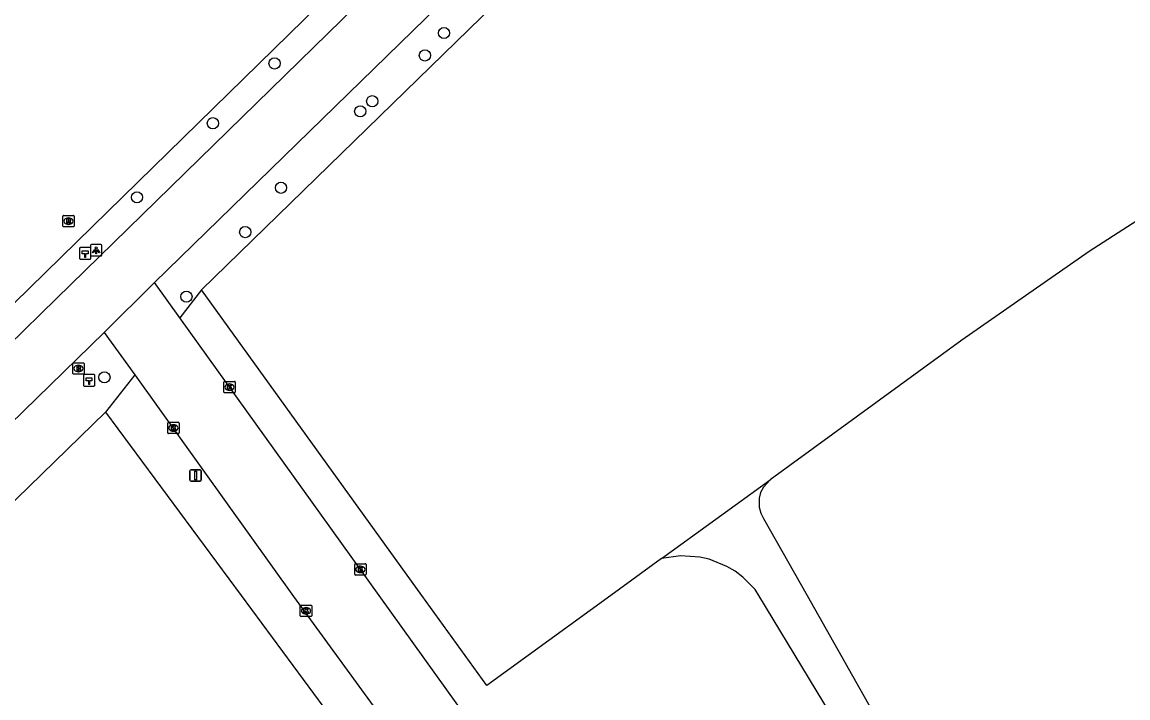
# Model space of a CAD drawing. Extents: x 160203 to 161526, y 379529 to 381797.
# Drawn here: x 160563.5 to 160660, y 380241.1 to 380300 of the extents above; entities that cross this region are included whole.
import ezdxf

# ---------------------------------------------------------------- set-up
doc = ezdxf.new("R2010")
doc.units = 0
for name, color, linetype in [('IMGEO_Boom', 7, 'Continuous'), ('IMGEO_Brandkraan', 7, 'Continuous'), ('IMGEO_Gemengd_bos', 7, 'Continuous'), ('IMGEO_Grasland_agrarisch', 7, 'Continuous'), ('IMGEO_Grasland_overig', 7, 'Continuous'), ('IMGEO_Hectometerpaal', 7, 'Continuous'), ('IMGEO_Kolk', 7, 'Continuous'), ('IMGEO_Lichtpunt', 7, 'Continuous'), ('IMGEO_Loofbos', 7, 'Continuous'), ('IMGEO_Rijbaan_lokaal_gesloten', 7, 'Continuous'), ('IMGEO_Rijbaan_lokaal_open', 7, 'Continuous'), ('IMGEO_Rioolput', 7, 'Continuous'), ('IMGEO_Verkeersbordpaal', 7, 'Continuous')]:
    doc.layers.add(name, color=color, linetype=linetype)

msp = doc.modelspace()

# ---------------------------------------------------------------- linework, layer by layer
at = {"layer": 'IMGEO_Boom'}
for centre in [(160600.326, 380299.061), (160598.658, 380297.11), (160585.543, 380296.407), (160593.018, 380292.232), (160594.068, 380293.109), (160580.164, 380291.195), (160586.109, 380285.564), (160573.546, 380284.732), (160582.984, 380281.694), (160577.859, 380276.066), (160570.71, 380269.032)]:
    msp.add_circle(centre, 0.489, dxfattribs=at)
at = {"layer": 'IMGEO_Brandkraan'}
for p, q in [((160567.944, 380269.375), (160567.944, 380270.227)), ((160568.019, 380270.301), (160568.871, 380270.301)), ((160568.432, 380270.081), (160568.457, 380270.081)), ((160568.945, 380270.227), (160568.945, 380269.375)), ((160568.871, 380269.301), (160568.019, 380269.301)), ((160568.455, 380269.521), (160568.43, 380269.521))]:
    msp.add_line(p, q, dxfattribs=at)
for points in [[(160567.944, 380269.375), (160567.944, 380270.227)], [(160568.019, 380270.301), (160568.871, 380270.301)], [(160568.292, 380270.001), (160568.292, 380269.601), (160568.505, 380269.601)], [(160568.523, 380270.001), (160568.292, 380270.001)], [(160568.471, 380269.92), (160568.417, 380269.92), (160568.417, 380269.844)], [(160568.417, 380269.844), (160568.47, 380269.844)], [(160568.479, 380269.768), (160568.417, 380269.768), (160568.417, 380269.687)], [(160568.417, 380269.687), (160568.479, 380269.687)], [(160568.945, 380270.227), (160568.945, 380269.375)], [(160568.871, 380269.301), (160568.019, 380269.301)]]:
    msp.add_lwpolyline(points, dxfattribs=at)
for centre, radius, start, end in [((160568.021, 380270.225), 0.0765, 91.55205, 178.44795), ((160568.021, 380270.225), 0.0765, 91.55205, 178.44795), ((160568.472, 380269.882), 0.0379, 267.82845, 90.93552), ((160568.48, 380269.727), 0.0404, 269.87594, 90.50774), ((160568.511, 380269.852), 0.251, 268.66757, 293.53466), ((160568.527, 380269.856), 0.145, 59.4692, 91.53667), ((160568.552, 380269.903), 0.0922, 285.51372, 58.15012), ((160568.557, 380269.711), 0.105, 301.31148, 78.98903), ((160568.869, 380270.225), 0.0765, 1.55205, 88.44795), ((160568.869, 380270.225), 0.0765, 1.55205, 88.44795), ((160568.021, 380269.377), 0.0765, 181.55205, 268.44795), ((160568.021, 380269.377), 0.0765, 181.55205, 268.44795), ((160568.869, 380269.377), 0.0765, 271.55205, 358.44795), ((160568.869, 380269.377), 0.0765, 271.55205, 358.44795)]:
    msp.add_arc(centre, radius, start, end, dxfattribs=at)
for centre, major_axis, ratio, start_param, end_param in [((160568.431, 380269.801), (-0.387, 0.002), 0.722429, 4.712389, 7.853982), ((160568.456, 380269.801), (-0.39, 0.002), 0.717154, 1.570796, 4.712389)]:
    msp.add_ellipse(centre, major_axis=major_axis, ratio=ratio, start_param=start_param, end_param=end_param, dxfattribs=at)
at = {"layer": 'IMGEO_Gemengd_bos'}
for points in [[(160702.134, 380310.246), (160701.495, 380309.798), (160678.189, 380293.45), (160671.979, 380289.384), (160664.524, 380285.097), (160656.594, 380280), (160645.498, 380272.28), (160628.774, 380260.098)], [(160628.774, 380260.098), (160628.184, 380259.46), (160627.947, 380258.991), (160627.813, 380258.483), (160627.816, 380257.698), (160627.954, 380257.191), (160628.194, 380256.724), (160632.021, 380250), (160644.901, 380227.182), (160649.656, 380218.483), (160651.767, 380215.093), (160652.228, 380214.696), (160652.99, 380214.424), (160653.598, 380214.438), (160654.253, 380214.685), (160668.545, 380223.961), (160677, 380229.639), (160688.555, 380237.75), (160706.72, 380250), (160734.986, 380269.113), (160747.265, 380277.245), (160765.718, 380289.849), (160770.849, 380292.792)]]:
    msp.add_lwpolyline(points, dxfattribs=at)
at = {"layer": 'IMGEO_Grasland_agrarisch'}
msp.add_lwpolyline([(160488.277, 380202.965), (160500, 380213.958), (160536.75, 380250), (160569.661, 380282.195), (160629.018, 380340.261), (160630.625, 380341.833), (160648.01, 380358.075), (160657.083, 380367.013), (160675.122, 380384.279), (160690.502, 380399.794), (160703.759, 380412.836), (160702.838, 380413.857), (160743.68, 380453.918), (160786.299, 380496.089)], dxfattribs=at)
at = {"layer": 'IMGEO_Grasland_overig'}
msp.add_lwpolyline([(160619.313, 380253.224), (160628.774, 380260.098)], dxfattribs=at)
at = {"layer": 'IMGEO_Hectometerpaal'}
for p, q in [((160568.534, 380280.26), (160568.534, 380279.419)), ((160568.534, 380280.26), (160568.534, 380279.419)), ((160569.45, 380280.344), (160568.609, 380280.344)), ((160569.45, 380280.344), (160568.609, 380280.344)), ((160569.534, 380279.428), (160569.534, 380280.269)), ((160569.534, 380279.428), (160569.534, 380280.269)), ((160568.618, 380279.344), (160569.459, 380279.344)), ((160568.618, 380279.344), (160569.459, 380279.344)), ((160568.87, 380269.185), (160568.87, 380268.344)), ((160568.87, 380269.185), (160568.87, 380268.344)), ((160569.786, 380269.269), (160568.945, 380269.269)), ((160569.786, 380269.269), (160568.945, 380269.269)), ((160569.87, 380268.353), (160569.87, 380269.194)), ((160569.87, 380268.353), (160569.87, 380269.194)), ((160568.954, 380268.269), (160569.795, 380268.269)), ((160568.954, 380268.269), (160569.795, 380268.269))]:
    msp.add_line(p, q, dxfattribs=at)
for points in [[(160569.059, 380279.488), (160568.999, 380279.488), (160568.999, 380279.793), (160568.779, 380279.793), (160568.779, 380280.062), (160569.279, 380280.062), (160569.279, 380279.793), (160569.059, 380279.793), (160569.059, 380279.488)], [(160569.395, 380268.413), (160569.335, 380268.413), (160569.335, 380268.718), (160569.115, 380268.718), (160569.115, 380268.987), (160569.615, 380268.987), (160569.615, 380268.718), (160569.395, 380268.718), (160569.395, 380268.413)]]:
    msp.add_lwpolyline(points, dxfattribs=at)
for centre, start, end in [((160568.612, 380280.266), 92.4484, 184.28452), ((160568.612, 380280.266), 92.4484, 184.28452), ((160569.456, 380280.266), 2.4484, 94.28452), ((160569.456, 380280.266), 2.4484, 94.28452), ((160568.612, 380279.422), 182.4484, 274.28452), ((160568.612, 380279.422), 182.4484, 274.28452), ((160569.456, 380279.422), 272.4484, 4.28452), ((160569.456, 380279.422), 272.4484, 4.28452), ((160568.948, 380269.191), 92.4484, 184.28452), ((160568.948, 380269.191), 92.4484, 184.28452), ((160569.792, 380269.191), 2.4484, 94.28452), ((160569.792, 380269.191), 2.4484, 94.28452), ((160568.948, 380268.347), 182.4484, 274.28452), ((160568.948, 380268.347), 182.4484, 274.28452), ((160569.792, 380268.347), 272.4484, 4.28452), ((160569.792, 380268.347), 272.4484, 4.28452)]:
    msp.add_arc(centre, 0.0779, start, end, dxfattribs=at)
at = {"layer": 'IMGEO_Kolk'}
for p, q in [((160581.193, 380268.674), (160582.045, 380268.674)), ((160581.118, 380267.748), (160581.118, 380268.6)), ((160582.045, 380267.674), (160581.193, 380267.674)), ((160581.629, 380267.894), (160581.604, 380267.894)), ((160581.606, 380268.454), (160581.631, 380268.454)), ((160582.119, 380268.6), (160582.119, 380267.748)), ((160576.224, 380264.19), (160576.224, 380265.042)), ((160576.299, 380265.116), (160577.151, 380265.116)), ((160576.712, 380264.896), (160576.737, 380264.896)), ((160577.225, 380265.042), (160577.225, 380264.19)), ((160577.151, 380264.116), (160576.299, 380264.116)), ((160576.735, 380264.336), (160576.71, 380264.336)), ((160592.536, 380251.847), (160592.536, 380252.699)), ((160592.611, 380252.773), (160593.463, 380252.773)), ((160593.024, 380252.553), (160593.049, 380252.553)), ((160593.537, 380252.699), (160593.537, 380251.847)), ((160593.463, 380251.773), (160592.611, 380251.773)), ((160593.047, 380251.993), (160593.022, 380251.993)), ((160587.793, 380248.235), (160587.793, 380249.087)), ((160587.868, 380249.161), (160588.72, 380249.161)), ((160588.304, 380248.381), (160588.279, 380248.381)), ((160588.281, 380248.941), (160588.306, 380248.941)), ((160588.794, 380249.087), (160588.794, 380248.235)), ((160588.72, 380248.161), (160587.868, 380248.161))]:
    msp.add_line(p, q, dxfattribs=at)
for points in [[(160581.193, 380268.674), (160582.045, 380268.674)], [(160581.118, 380267.748), (160581.118, 380268.6)], [(160582.045, 380267.674), (160581.193, 380267.674)], [(160581.439, 380268.374), (160581.562, 380268.374), (160581.562, 380268.223), (160581.692, 380268.374), (160581.856, 380268.374), (160581.71, 380268.223), (160581.863, 380267.974), (160581.711, 380267.974), (160581.626, 380268.138), (160581.562, 380268.071), (160581.562, 380267.974), (160581.439, 380267.974), (160581.439, 380268.374)], [(160582.119, 380268.6), (160582.119, 380267.748)], [(160576.224, 380264.19), (160576.224, 380265.042)], [(160576.299, 380265.116), (160577.151, 380265.116)], [(160576.545, 380264.816), (160576.668, 380264.816), (160576.668, 380264.665), (160576.798, 380264.816), (160576.962, 380264.816), (160576.816, 380264.665), (160576.969, 380264.416), (160576.817, 380264.416), (160576.732, 380264.58), (160576.668, 380264.513), (160576.668, 380264.416), (160576.545, 380264.416), (160576.545, 380264.816)], [(160577.225, 380265.042), (160577.225, 380264.19)], [(160577.151, 380264.116), (160576.299, 380264.116)], [(160592.536, 380251.847), (160592.536, 380252.699)], [(160592.611, 380252.773), (160593.463, 380252.773)], [(160592.857, 380252.473), (160592.98, 380252.473), (160592.98, 380252.322), (160593.11, 380252.473), (160593.274, 380252.473), (160593.128, 380252.322), (160593.281, 380252.073), (160593.129, 380252.073), (160593.044, 380252.237), (160592.98, 380252.17), (160592.98, 380252.073), (160592.857, 380252.073), (160592.857, 380252.473)], [(160593.537, 380252.699), (160593.537, 380251.847)], [(160593.463, 380251.773), (160592.611, 380251.773)], [(160587.793, 380248.235), (160587.793, 380249.087)], [(160587.868, 380249.161), (160588.72, 380249.161)], [(160588.114, 380248.861), (160588.237, 380248.861), (160588.237, 380248.71), (160588.367, 380248.861), (160588.531, 380248.861), (160588.385, 380248.71), (160588.538, 380248.461), (160588.386, 380248.461), (160588.301, 380248.625), (160588.237, 380248.558), (160588.237, 380248.461), (160588.114, 380248.461), (160588.114, 380248.861)], [(160588.794, 380249.087), (160588.794, 380248.235)], [(160588.72, 380248.161), (160587.868, 380248.161)]]:
    msp.add_lwpolyline(points, dxfattribs=at)
for centre, start, end in [((160581.195, 380268.598), 91.55205, 178.44795), ((160581.195, 380268.598), 91.55205, 178.44795), ((160582.043, 380268.598), 1.55205, 88.44795), ((160582.043, 380268.598), 1.55205, 88.44795), ((160581.195, 380267.75), 181.55205, 268.44795), ((160581.195, 380267.75), 181.55205, 268.44795), ((160582.043, 380267.75), 271.55205, 358.44795), ((160582.043, 380267.75), 271.55205, 358.44795), ((160576.301, 380265.04), 91.55205, 178.44795), ((160576.301, 380265.04), 91.55205, 178.44795), ((160577.149, 380265.04), 1.55205, 88.44795), ((160577.149, 380265.04), 1.55205, 88.44795), ((160576.301, 380264.192), 181.55205, 268.44795), ((160576.301, 380264.192), 181.55205, 268.44795), ((160577.149, 380264.192), 271.55205, 358.44795), ((160577.149, 380264.192), 271.55205, 358.44795), ((160592.613, 380252.697), 91.55205, 178.44795), ((160592.613, 380252.697), 91.55205, 178.44795), ((160593.461, 380252.697), 1.55205, 88.44795), ((160593.461, 380252.697), 1.55205, 88.44795), ((160592.613, 380251.849), 181.55205, 268.44795), ((160592.613, 380251.849), 181.55205, 268.44795), ((160593.461, 380251.849), 271.55205, 358.44795), ((160593.461, 380251.849), 271.55205, 358.44795), ((160587.87, 380249.085), 91.55205, 178.44795), ((160587.87, 380249.085), 91.55205, 178.44795), ((160588.718, 380249.085), 1.55205, 88.44795), ((160588.718, 380249.085), 1.55205, 88.44795), ((160587.87, 380248.237), 181.55205, 268.44795), ((160587.87, 380248.237), 181.55205, 268.44795), ((160588.718, 380248.237), 271.55205, 358.44795), ((160588.718, 380248.237), 271.55205, 358.44795)]:
    msp.add_arc(centre, 0.0765, start, end, dxfattribs=at)
for centre, major_axis, ratio, start_param, end_param in [((160581.605, 380268.174), (-0.387, 0.002), 0.722429, 4.712389, 7.853982), ((160581.63, 380268.174), (-0.39, 0.002), 0.717154, 1.570796, 4.712389), ((160576.711, 380264.616), (-0.387, 0.002), 0.722429, 4.712389, 7.853982), ((160576.736, 380264.616), (-0.39, 0.002), 0.717154, 1.570796, 4.712389), ((160593.023, 380252.273), (-0.387, 0.002), 0.722429, 4.712389, 7.853982), ((160593.048, 380252.273), (-0.39, 0.002), 0.717154, 1.570796, 4.712389), ((160588.28, 380248.661), (-0.387, 0.002), 0.722429, 4.712389, 7.853982), ((160588.305, 380248.661), (-0.39, 0.002), 0.717154, 1.570796, 4.712389)]:
    msp.add_ellipse(centre, major_axis=major_axis, ratio=ratio, start_param=start_param, end_param=end_param, dxfattribs=at)
at = {"layer": 'IMGEO_Lichtpunt'}
for p, q in [((160569.489, 380280.515), (160569.489, 380279.708)), ((160569.489, 380280.515), (160569.489, 380279.708)), ((160570.391, 380280.61), (160569.583, 380280.61)), ((160570.391, 380280.61), (160569.583, 380280.61)), ((160570.485, 380279.708), (160570.485, 380280.515)), ((160570.485, 380279.708), (160570.485, 380280.515)), ((160569.583, 380279.614), (160570.391, 380279.614)), ((160569.583, 380279.614), (160570.391, 380279.614))]:
    msp.add_line(p, q, dxfattribs=at)
for points in [[(160569.863, 380280.179), (160569.902, 380280.151), (160569.714, 380279.889), (160569.676, 380279.916), (160569.863, 380280.179)], [(160570.075, 380280.151), (160570.113, 380280.178), (160570.3, 380279.916), (160570.261, 380279.888), (160570.075, 380280.151)], [(160569.965, 380280.131), (160570.012, 380280.131), (160570.012, 380279.809), (160569.965, 380279.809), (160569.965, 380280.131)]]:
    msp.add_lwpolyline(points, dxfattribs=at)
msp.add_circle((160569.988, 380280.313), 0.0994, dxfattribs=at)
for centre, start, end in [((160569.583, 380280.515), 90, 180), ((160569.583, 380280.515), 90, 180), ((160570.391, 380280.515), 0, 90), ((160570.391, 380280.515), 0, 90), ((160569.583, 380279.708), 180, 270), ((160569.583, 380279.708), 180, 270), ((160570.391, 380279.708), 270, 0), ((160570.391, 380279.708), 270, 360)]:
    msp.add_arc(centre, 0.0946, start, end, dxfattribs=at)
at = {"layer": 'IMGEO_Loofbos'}
for points in [[(160669.214, 380365.192), (160648.432, 380344.766), (160635.981, 380332.105), (160633.581, 380329.665), (160579.176, 380276.648)], [(160579.176, 380276.648), (160577.271, 380274.226)], [(160619.313, 380253.224), (160614.876, 380250), (160604.065, 380242.146), (160598.4, 380250), (160579.176, 380276.648)], [(160573.362, 380269.257), (160570.804, 380266.005)], [(160549.683, 380245.449), (160570.804, 380266.005)], [(160570.804, 380266.005), (160582.632, 380250), (160593.458, 380235.35), (160569.386, 380217.98)], [(160635.795, 380193.341), (160649.135, 380202.83), (160651.567, 380205.762), (160651.549, 380210.79), (160627.796, 380250), (160627.481, 380250.519), (160626.402, 380251.611), (160625.731, 380252.113), (160625.011, 380252.542), (160623.457, 380253.165), (160622.64, 380253.351), (160620.97, 380253.462), (160619.313, 380253.224)]]:
    msp.add_lwpolyline(points, dxfattribs=at)
at = {"layer": 'IMGEO_Rijbaan_lokaal_gesloten'}
for points in [[(160575.069, 380277.293), (160570.681, 380272.953)], [(160577.271, 380274.226), (160575.069, 380277.293)], [(160603.466, 380237.747), (160594.667, 380250), (160577.271, 380274.226)], [(160570.681, 380272.953), (160573.362, 380269.257)], [(160573.362, 380269.257), (160587.202, 380249.921), (160599.849, 380232.562)]]:
    msp.add_lwpolyline(points, dxfattribs=at)
at = {"layer": 'IMGEO_Rijbaan_lokaal_open'}
for points in [[(160575.069, 380277.293), (160633.665, 380334.398), (160634.911, 380335.612), (160699.481, 380398.593), (160757.446, 380455.035), (160785.591, 380482.492), (160789.169, 380485.872), (160789.092, 380485.998)], [(160780.468, 380484.645), (160750.157, 380455.122), (160747.469, 380455.397), (160745.676, 380453.359), (160745.866, 380450.916), (160709.258, 380414.816), (160707.022, 380415.538), (160701.696, 380410.432), (160702.246, 380407.884), (160634.263, 380342.088), (160632.26, 380342.116), (160629.856, 380339.438), (160630.06, 380337.968), (160566.525, 380275.918), (160562.314, 380271.783), (160539.872, 380250), (160510.208, 380221.207)], [(160508.082, 380211.756), (160540.499, 380243.503), (160541.789, 380243.306), (160544.771, 380246.235), (160544.665, 380247.582), (160547.144, 380250), (160570.681, 380272.953)]]:
    msp.add_lwpolyline(points, dxfattribs=at)
at = {"layer": 'IMGEO_Rioolput'}
for p, q in [((160567.073, 380282.227), (160567.073, 380283.079)), ((160567.148, 380283.153), (160568, 380283.153)), ((160568.074, 380283.079), (160568.074, 380282.227)), ((160568, 380282.153), (160567.148, 380282.153)), ((160567.584, 380282.373), (160567.559, 380282.373)), ((160567.561, 380282.933), (160567.586, 380282.933))]:
    msp.add_line(p, q, dxfattribs=at)
for points in [[(160567.073, 380282.227), (160567.073, 380283.079)], [(160567.148, 380283.153), (160568, 380283.153)], [(160568.074, 380283.079), (160568.074, 380282.227)], [(160568, 380282.153), (160567.148, 380282.153)], [(160567.662, 380282.851), (160567.41, 380282.853), (160567.41, 380282.453)], [(160567.41, 380282.453), (160567.534, 380282.453), (160567.534, 380282.615), (160567.545, 380282.615)], [(160567.588, 380282.772), (160567.534, 380282.772), (160567.534, 380282.691)], [(160567.534, 380282.691), (160567.586, 380282.691)], [(160567.592, 380282.586), (160567.663, 380282.453), (160567.803, 380282.453), (160567.738, 380282.579)]]:
    msp.add_lwpolyline(points, dxfattribs=at)
for centre, radius, start, end in [((160567.15, 380283.077), 0.0765, 91.55205, 178.44795), ((160567.15, 380283.077), 0.0765, 91.55205, 178.44795), ((160567.998, 380283.077), 0.0765, 1.55205, 88.44795), ((160567.998, 380283.077), 0.0765, 1.55205, 88.44795), ((160567.15, 380282.229), 0.0765, 181.55205, 268.44795), ((160567.15, 380282.229), 0.0765, 181.55205, 268.44795), ((160567.544, 380282.562), 0.0533, 26.02933, 88.69889), ((160567.57, 380282.88), 0.19, 274.7715, 282.96867), ((160567.594, 380282.676), 0.0964, 77.00612, 93.18647), ((160567.608, 380282.733), 0.0378, 276.66336, 79.67722), ((160567.661, 380282.741), 0.109, 350.36119, 89.41601), ((160567.659, 380282.741), 0.112, 277.58423, 350.98172), ((160567.643, 380282.526), 0.108, 29.51342, 73.79051), ((160567.998, 380282.229), 0.0765, 271.55205, 358.44795), ((160567.998, 380282.229), 0.0765, 271.55205, 358.44795)]:
    msp.add_arc(centre, radius, start, end, dxfattribs=at)
for centre, major_axis, ratio, start_param, end_param in [((160567.56, 380282.653), (-0.387, 0.002), 0.722429, 4.712389, 7.853982), ((160567.585, 380282.653), (-0.39, 0.002), 0.717154, 1.570796, 4.712389)]:
    msp.add_ellipse(centre, major_axis=major_axis, ratio=ratio, start_param=start_param, end_param=end_param, dxfattribs=at)
at = {"layer": 'IMGEO_Verkeersbordpaal'}
for p, q in [((160578.263, 380260.972), (160579.053, 380260.972)), ((160579.053, 380260.972), (160578.263, 380260.972)), ((160578.163, 380260.072), (160578.163, 380260.872)), ((160578.163, 380260.872), (160578.163, 380260.072)), ((160579.053, 380259.972), (160578.263, 380259.972)), ((160578.263, 380259.972), (160579.053, 380259.972)), ((160579.153, 380260.872), (160579.153, 380260.072)), ((160579.153, 380260.072), (160579.153, 380260.872))]:
    msp.add_line(p, q, dxfattribs=at)
msp.add_lwpolyline([(160578.583, 380260.847), (160578.733, 380260.847), (160578.733, 380260.097), (160578.583, 380260.097), (160578.583, 380260.847)], dxfattribs=at)
for centre, start, end in [((160578.263, 380260.872), 90, 180), ((160578.263, 380260.872), 90, 180), ((160579.053, 380260.872), 0, 90), ((160579.053, 380260.872), 360, 90), ((160578.263, 380260.072), 180, 270), ((160578.263, 380260.072), 180, 270), ((160579.053, 380260.072), 270, 0), ((160579.053, 380260.072), 270, 0)]:
    msp.add_arc(centre, 0.1, start, end, dxfattribs=at)

doc.saveas('drawing.dxf')
